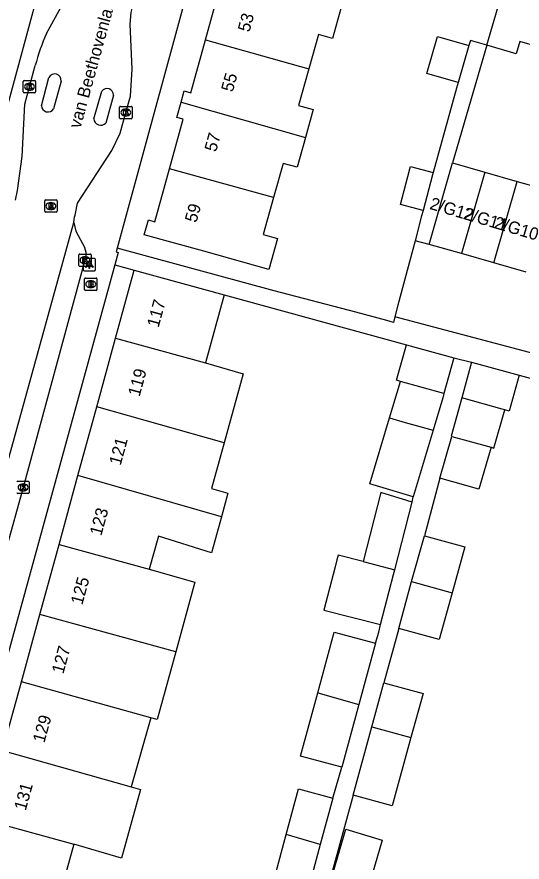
# Model space of a CAD drawing. Extents: x 159822 to 160765, y 380693 to 381634.
# Drawn here: x 160256.9 to 160297.8, y 381108.1 to 381176.6 of the extents above; entities that cross this region are included whole.
import ezdxf

# ---------------------------------------------------------------- set-up
doc = ezdxf.new("R2010")
doc.units = 0
for name, color, linetype in [('IMGEO_Brandkraan', 7, 'Continuous'), ('IMGEO_Erf', 7, 'Continuous'), ('IMGEO_Kolk', 7, 'Continuous'), ('IMGEO_Lichtpunt', 7, 'Continuous'), ('IMGEO_Openbare_ruimte_label', 7, 'Continuous'), ('IMGEO_Pand', 7, 'Continuous'), ('IMGEO_Pand_nummerreeks', 7, 'Continuous'), ('IMGEO_Rijbaan_lokaal_open', 7, 'Continuous'), ('IMGEO_Rioolput', 7, 'Continuous'), ('IMGEO_Voetpad_open', 7, 'Continuous')]:
    doc.layers.add(name, color=color, linetype=linetype)

msp = doc.modelspace()

# ---------------------------------------------------------------- linework, layer by layer
at = {"layer": 'IMGEO_Brandkraan'}
for p, q in [((160262.331, 381154.508), (160262.331, 381155.36)), ((160262.406, 381155.434), (160263.258, 381155.434)), ((160263.332, 381155.36), (160263.332, 381154.508)), ((160262.842, 381154.654), (160262.817, 381154.654)), ((160262.819, 381155.214), (160262.844, 381155.214)), ((160263.258, 381154.434), (160262.406, 381154.434))]:
    msp.add_line(p, q, dxfattribs=at)
for points in [[(160262.331, 381154.508), (160262.331, 381155.36)], [(160262.406, 381155.434), (160263.258, 381155.434)], [(160263.332, 381155.36), (160263.332, 381154.508)], [(160262.679, 381155.134), (160262.679, 381154.734), (160262.892, 381154.734)], [(160262.91, 381155.134), (160262.679, 381155.134)], [(160262.858, 381155.053), (160262.804, 381155.053), (160262.804, 381154.977)], [(160262.804, 381154.977), (160262.857, 381154.977)], [(160262.866, 381154.901), (160262.804, 381154.901), (160262.804, 381154.82)], [(160262.804, 381154.82), (160262.866, 381154.82)], [(160263.258, 381154.434), (160262.406, 381154.434)]]:
    msp.add_lwpolyline(points, dxfattribs=at)
for centre, radius, start, end in [((160262.408, 381155.358), 0.0765, 91.55205, 178.44795), ((160262.408, 381155.358), 0.0765, 91.55205, 178.44795), ((160263.256, 381155.358), 0.0765, 1.55205, 88.44795), ((160263.256, 381155.358), 0.0765, 1.55205, 88.44795), ((160262.859, 381155.015), 0.0379, 267.82845, 90.93552), ((160262.867, 381154.86), 0.0404, 269.87594, 90.50774), ((160262.898, 381154.985), 0.251, 268.66757, 293.53466), ((160262.914, 381154.989), 0.145, 59.4692, 91.53667), ((160262.939, 381155.036), 0.0922, 285.51372, 58.15012), ((160262.944, 381154.844), 0.105, 301.31148, 78.98903), ((160262.408, 381154.51), 0.0765, 181.55205, 268.44795), ((160262.408, 381154.51), 0.0765, 181.55205, 268.44795), ((160263.256, 381154.51), 0.0765, 271.55205, 358.44795), ((160263.256, 381154.51), 0.0765, 271.55205, 358.44795)]:
    msp.add_arc(centre, radius, start, end, dxfattribs=at)
for centre, major_axis, ratio, start_param, end_param in [((160262.818, 381154.934), (-0.387, 0.002), 0.722429, 4.712389, 7.853982), ((160262.843, 381154.934), (-0.39, 0.002), 0.717154, 1.570796, 4.712389)]:
    msp.add_ellipse(centre, major_axis=major_axis, ratio=ratio, start_param=start_param, end_param=end_param, dxfattribs=at)
at = {"layer": 'IMGEO_Erf'}
msp.add_lwpolyline([(160289.094, 381158.456), (160287.711, 381153.232), (160287.458, 381152.277)], dxfattribs=at)
at = {"layer": 'IMGEO_Kolk'}
for p, q in [((160257.368, 381170.509), (160257.368, 381171.361)), ((160257.443, 381171.435), (160258.295, 381171.435)), ((160257.856, 381171.215), (160257.881, 381171.215)), ((160258.369, 381171.361), (160258.369, 381170.509)), ((160258.295, 381170.435), (160257.443, 381170.435)), ((160257.879, 381170.655), (160257.854, 381170.655)), ((160265.172, 381168.415), (160265.172, 381169.267)), ((160265.247, 381169.341), (160266.099, 381169.341)), ((160265.66, 381169.121), (160265.685, 381169.121)), ((160266.173, 381169.267), (160266.173, 381168.415)), ((160266.099, 381168.341), (160265.247, 381168.341)), ((160265.683, 381168.561), (160265.658, 381168.561)), ((160261.936, 381157.379), (160262.788, 381157.379)), ((160261.861, 381156.453), (160261.861, 381157.305)), ((160262.349, 381157.159), (160262.374, 381157.159)), ((160262.862, 381157.305), (160262.862, 381156.453)), ((160262.788, 381156.379), (160261.936, 381156.379)), ((160262.372, 381156.599), (160262.347, 381156.599)), ((160256.925, 381138.975), (160257.777, 381138.975)), ((160257.851, 381138.901), (160257.851, 381138.049)), ((160257.361, 381138.195), (160257.336, 381138.195)), ((160257.338, 381138.755), (160257.363, 381138.755)), ((160257.777, 381137.975), (160256.925, 381137.975))]:
    msp.add_line(p, q, dxfattribs=at)
for points in [[(160257.368, 381170.509), (160257.368, 381171.361)], [(160257.443, 381171.435), (160258.295, 381171.435)], [(160257.689, 381171.135), (160257.812, 381171.135), (160257.812, 381170.984), (160257.942, 381171.135), (160258.106, 381171.135), (160257.96, 381170.984), (160258.113, 381170.735), (160257.961, 381170.735), (160257.876, 381170.899), (160257.812, 381170.832), (160257.812, 381170.735), (160257.689, 381170.735), (160257.689, 381171.135)], [(160258.369, 381171.361), (160258.369, 381170.509)], [(160258.295, 381170.435), (160257.443, 381170.435)], [(160265.172, 381168.415), (160265.172, 381169.267)], [(160265.247, 381169.341), (160266.099, 381169.341)], [(160265.493, 381169.041), (160265.616, 381169.041), (160265.616, 381168.89), (160265.746, 381169.041), (160265.91, 381169.041), (160265.764, 381168.89), (160265.917, 381168.641), (160265.765, 381168.641), (160265.68, 381168.805), (160265.616, 381168.738), (160265.616, 381168.641), (160265.493, 381168.641), (160265.493, 381169.041)], [(160266.173, 381169.267), (160266.173, 381168.415)], [(160266.099, 381168.341), (160265.247, 381168.341)], [(160261.936, 381157.379), (160262.788, 381157.379)], [(160261.861, 381156.453), (160261.861, 381157.305)], [(160262.182, 381157.079), (160262.305, 381157.079), (160262.305, 381156.928), (160262.435, 381157.079), (160262.599, 381157.079), (160262.453, 381156.928), (160262.606, 381156.679), (160262.454, 381156.679), (160262.369, 381156.843), (160262.305, 381156.776), (160262.305, 381156.679), (160262.182, 381156.679), (160262.182, 381157.079)], [(160262.862, 381157.305), (160262.862, 381156.453)], [(160262.788, 381156.379), (160261.936, 381156.379)], [(160256.925, 381138.975), (160257.777, 381138.975)], [(160257.851, 381138.901), (160257.851, 381138.049)], [(160257.171, 381138.675), (160257.294, 381138.675), (160257.294, 381138.524), (160257.424, 381138.675), (160257.588, 381138.675), (160257.442, 381138.524), (160257.595, 381138.275), (160257.443, 381138.275), (160257.358, 381138.439), (160257.294, 381138.372), (160257.294, 381138.275), (160257.171, 381138.275), (160257.171, 381138.675)], [(160257.777, 381137.975), (160256.925, 381137.975)]]:
    msp.add_lwpolyline(points, dxfattribs=at)
for centre, start, end in [((160257.445, 381171.359), 91.55205, 178.44795), ((160257.445, 381171.359), 91.55205, 178.44795), ((160258.293, 381171.359), 1.55205, 88.44795), ((160258.293, 381171.359), 1.55205, 88.44795), ((160257.445, 381170.511), 181.55205, 268.44795), ((160257.445, 381170.511), 181.55205, 268.44795), ((160258.293, 381170.511), 271.55205, 358.44795), ((160258.293, 381170.511), 271.55205, 358.44795), ((160265.249, 381169.265), 91.55205, 178.44795), ((160265.249, 381169.265), 91.55205, 178.44795), ((160266.097, 381169.265), 1.55205, 88.44795), ((160266.097, 381169.265), 1.55205, 88.44795), ((160265.249, 381168.417), 181.55205, 268.44795), ((160265.249, 381168.417), 181.55205, 268.44795), ((160266.097, 381168.417), 271.55205, 358.44795), ((160266.097, 381168.417), 271.55205, 358.44795), ((160261.938, 381157.303), 91.55205, 178.44795), ((160261.938, 381157.303), 91.55205, 178.44795), ((160262.786, 381157.303), 1.55205, 88.44795), ((160262.786, 381157.303), 1.55205, 88.44795), ((160261.938, 381156.455), 181.55205, 268.44795), ((160261.938, 381156.455), 181.55205, 268.44795), ((160262.786, 381156.455), 271.55205, 358.44795), ((160262.786, 381156.455), 271.55205, 358.44795), ((160256.927, 381138.899), 91.55205, 178.44795), ((160256.927, 381138.899), 91.55205, 178.44795), ((160257.775, 381138.899), 1.55205, 88.44795), ((160257.775, 381138.899), 1.55205, 88.44795), ((160256.927, 381138.051), 181.55205, 268.44795), ((160256.927, 381138.051), 181.55205, 268.44795), ((160257.775, 381138.051), 271.55205, 358.44795), ((160257.775, 381138.051), 271.55205, 358.44795)]:
    msp.add_arc(centre, 0.0765, start, end, dxfattribs=at)
for centre, major_axis, ratio, start_param, end_param in [((160257.855, 381170.935), (-0.387, 0.002), 0.722429, 4.712389, 7.853982), ((160257.88, 381170.935), (-0.39, 0.002), 0.717154, 1.570796, 4.712389), ((160265.659, 381168.841), (-0.387, 0.002), 0.722429, 4.712389, 7.853982), ((160265.684, 381168.841), (-0.39, 0.002), 0.717154, 1.570796, 4.712389), ((160262.348, 381156.879), (-0.387, 0.002), 0.722429, 4.712389, 7.853982), ((160262.373, 381156.879), (-0.39, 0.002), 0.717154, 1.570796, 4.712389), ((160257.337, 381138.475), (-0.387, 0.002), 0.722429, 4.712389, 7.853982), ((160257.362, 381138.475), (-0.39, 0.002), 0.717154, 1.570796, 4.712389)]:
    msp.add_ellipse(centre, major_axis=major_axis, ratio=ratio, start_param=start_param, end_param=end_param, dxfattribs=at)
at = {"layer": 'IMGEO_Lichtpunt'}
for p, q in [((160262.22, 381156.924), (160262.22, 381156.117)), ((160262.22, 381156.924), (160262.22, 381156.117)), ((160263.122, 381157.019), (160262.314, 381157.019)), ((160263.122, 381157.019), (160262.314, 381157.019)), ((160263.216, 381156.117), (160263.216, 381156.924)), ((160263.216, 381156.117), (160263.216, 381156.924)), ((160262.314, 381156.023), (160263.122, 381156.023)), ((160262.314, 381156.023), (160263.122, 381156.023))]:
    msp.add_line(p, q, dxfattribs=at)
for points in [[(160262.594, 381156.588), (160262.633, 381156.56), (160262.445, 381156.298), (160262.407, 381156.325), (160262.594, 381156.588)], [(160262.696, 381156.54), (160262.743, 381156.54), (160262.743, 381156.218), (160262.696, 381156.218), (160262.696, 381156.54)], [(160262.806, 381156.56), (160262.844, 381156.587), (160263.031, 381156.325), (160262.992, 381156.297), (160262.806, 381156.56)]]:
    msp.add_lwpolyline(points, dxfattribs=at)
msp.add_circle((160262.719, 381156.722), 0.0994, dxfattribs=at)
for centre, start, end in [((160262.314, 381156.924), 90, 180), ((160262.314, 381156.924), 90, 180), ((160263.122, 381156.924), 0, 90), ((160263.122, 381156.924), 0, 90), ((160262.314, 381156.117), 180, 270), ((160262.314, 381156.117), 180, 270), ((160263.122, 381156.117), 270, 0), ((160263.122, 381156.117), 270, 360)]:
    msp.add_arc(centre, 0.0946, start, end, dxfattribs=at)
at = {"layer": 'IMGEO_Pand'}
for points in [[(160294.92, 381174.292), (160296.416, 381179.471), (160297.804, 381184.274), (160299.012, 381183.926), (160298.85, 381183.365), (160302.975, 381182.173)], [(160272.116, 381174.724), (160273.212, 381178.671), (160272.659, 381178.824), (160273.01, 381180.088)], [(160283.091, 381177.26), (160282.418, 381174.835), (160281.265, 381175.155), (160280.498, 381172.393)], [(160270.154, 381169.692), (160270.405, 381170.595), (160270.929, 381170.449), (160272.116, 381174.724)], [(160272.116, 381174.724), (160280.498, 381172.393)], [(160292.592, 381171.264), (160290.041, 381172.003), (160290.911, 381175.009), (160293.463, 381174.27)], [(160300.546, 381173.74), (160297.577, 381174.597), (160297.291, 381173.607), (160294.92, 381174.292)], [(160293.463, 381174.27), (160292.592, 381171.264)], [(160280.498, 381172.393), (160279.667, 381169.399), (160280.836, 381169.075), (160280.213, 381166.829)], [(160269.208, 381164.286), (160270.321, 381168.294), (160269.806, 381168.437), (160270.154, 381169.692)], [(160270.154, 381169.692), (160280.213, 381166.829)], [(160280.213, 381166.829), (160279.539, 381164.402), (160278.407, 381164.716), (160277.639, 381161.95)], [(160277.639, 381161.95), (160276.806, 381158.949), (160277.946, 381158.632), (160277.252, 381156.136), (160271.983, 381157.599), (160267.165, 381158.936), (160267.499, 381160.14), (160268.017, 381159.996), (160269.208, 381164.286)], [(160277.639, 381161.95), (160269.208, 381164.286)], [(160289.745, 381160.917), (160287.909, 381161.403), (160288.668, 381164.276), (160288.717, 381164.46), (160290.557, 381163.973)], [(160290.236, 381158.154), (160292.116, 381164.758)], [(160292.116, 381164.758), (160294.736, 381164.012)], [(160290.557, 381163.973), (160290.506, 381163.79), (160289.745, 381160.917)], [(160294.736, 381164.012), (160292.855, 381157.408)], [(160294.736, 381164.012), (160297.356, 381163.266)], [(160295.475, 381156.662), (160297.356, 381163.266)], [(160297.356, 381163.266), (160299.976, 381162.52)], [(160292.855, 381157.408), (160290.236, 381158.154)], [(160295.475, 381156.662), (160292.855, 381157.408)], [(160298.095, 381155.916), (160295.475, 381156.662)], [(160264.844, 381150.565), (160266.354, 381156.08)], [(160266.354, 381156.08), (160273.629, 381154.081)], [(160273.629, 381154.081), (160272.114, 381148.568)], [(160263.319, 381144.997), (160264.844, 381150.565)], [(160264.844, 381150.565), (160272.114, 381148.568)], [(160287.911, 381147.061), (160287.601, 381147.147), (160288.399, 381150.03)], [(160288.399, 381150.03), (160292.226, 381148.971)], [(160272.114, 381148.568), (160275.165, 381147.678), (160273.624, 381142.072)], [(160292.226, 381148.971), (160291.428, 381146.088)], [(160293.676, 381148.627), (160292.871, 381145.72)], [(160293.676, 381148.627), (160297.519, 381147.564)], [(160297.519, 381147.564), (160296.714, 381144.656), (160296.37, 381144.751)], [(160287.023, 381144.1), (160287.911, 381147.061)], [(160291.428, 381146.088), (160287.911, 381147.061)], [(160291.428, 381146.088), (160291.339, 381145.724), (160290.555, 381143.112)], [(160292.871, 381145.72), (160292.011, 381142.614), (160292.066, 381142.599)], [(160296.37, 381144.751), (160296.142, 381144.815), (160292.871, 381145.72)], [(160261.794, 381139.428), (160263.319, 381144.997)], [(160273.624, 381142.072), (160263.319, 381144.997)], [(160295.253, 381141.723), (160295.481, 381141.66), (160296.37, 381144.751)], [(160288.934, 381137.71), (160285.422, 381138.764), (160287.023, 381144.1)], [(160287.023, 381144.1), (160288.284, 381143.733), (160290.555, 381143.112)], [(160290.555, 381143.112), (160288.934, 381137.71)], [(160291.098, 381139.23), (160292.066, 381142.599)], [(160292.066, 381142.599), (160295.253, 381141.723)], [(160273.624, 381142.072), (160272.606, 381138.37), (160273.942, 381138.003), (160273.415, 381136.085)], [(160295.253, 381141.723), (160294.274, 381138.318), (160291.098, 381139.23)], [(160260.267, 381133.853), (160261.794, 381139.428)], [(160273.415, 381136.085), (160261.794, 381139.428)], [(160288.868, 381137.286), (160286.324, 381138.064), (160284.88, 381132.459)], [(160287.454, 381131.796), (160288.868, 381137.286)], [(160273.415, 381136.085), (160272.617, 381133.182), (160268.306, 381134.517), (160267.572, 381131.846)], [(160288.821, 381130.838), (160289.855, 381134.559)], [(160289.855, 381134.559), (160293.136, 381133.648), (160292.105, 381129.935)], [(160258.712, 381128.174), (160260.267, 381133.853)], [(160260.267, 381133.853), (160267.572, 381131.846)], [(160284.88, 381132.459), (160282.865, 381132.978), (160282.765, 381132.591), (160282.62, 381132.028), (160281.72, 381128.537), (160286.31, 381127.354)], [(160284.88, 381132.459), (160287.454, 381131.796)], [(160267.572, 381131.846), (160271.264, 381130.794), (160269.713, 381125.152)], [(160286.31, 381127.354), (160287.354, 381131.409), (160287.454, 381131.796)], [(160287.769, 381127.05), (160288.821, 381130.838)], [(160288.821, 381130.838), (160292.105, 381129.935)], [(160292.105, 381129.935), (160291.05, 381126.138), (160287.769, 381127.05)], [(160257.217, 381122.713), (160258.712, 381128.174)], [(160269.713, 381125.152), (160258.712, 381128.174)], [(160281.214, 381121.839), (160282.545, 381126.753), (160285.883, 381125.849)], [(160285.883, 381125.849), (160284.54, 381120.891)], [(160269.713, 381125.152), (160268.203, 381119.657), (160267.706, 381119.799)], [(160255.692, 381117.147), (160257.217, 381122.713)], [(160267.706, 381119.799), (160257.217, 381122.713)], [(160285.597, 381119.07), (160286.579, 381122.643)], [(160286.579, 381122.643), (160289.741, 381121.774), (160288.76, 381118.201)], [(160283.16, 381115.796), (160279.822, 381116.7), (160281.214, 381121.839)], [(160281.214, 381121.839), (160284.54, 381120.891)], [(160284.54, 381120.891), (160283.16, 381115.796)], [(160267.706, 381119.799), (160266.114, 381114.212)], [(160284.075, 381113.535), (160285.597, 381119.07)], [(160285.597, 381119.07), (160288.76, 381118.201)], [(160288.76, 381118.201), (160287.238, 381112.665), (160284.075, 381113.535)], [(160255.692, 381117.147), (160266.114, 381114.212)], [(160266.114, 381114.212), (160266.858, 381113.99), (160265.329, 381108.426), (160261.452, 381109.574)], [(160278.668, 381110.352), (160279.656, 381114.043), (160282.427, 381113.302)], [(160282.427, 381113.302), (160281.418, 381109.532)], [(160254.167, 381111.576), (160261.452, 381109.574)], [(160280.334, 381105.481), (160277.563, 381106.222), (160278.668, 381110.352)], [(160281.418, 381109.532), (160278.668, 381110.352)], [(160282.468, 381107.283), (160283.5, 381110.775), (160286.436, 381109.907), (160285.421, 381106.472)], [(160261.452, 381109.574), (160259.919, 381103.997)], [(160281.418, 381109.532), (160280.334, 381105.481)]]:
    msp.add_lwpolyline(points, dxfattribs=at)
at = {"layer": 'IMGEO_Rijbaan_lokaal_open'}
for points in [[(160259.252, 381175.251), (160261.164, 381178.762), (160261.251, 381178.934), (160261.325, 381179.127), (160261.397, 381179.408)], [(160261.458, 381159.935), (160261.475, 381160.166), (160261.515, 381160.362), (160261.575, 381160.539), (160261.771, 381161.504), (160264.535, 381165.771), (160265.212, 381167.176), (160265.672, 381168.841), (160266.042, 381170.167), (160266.18, 381172.344), (160266.032, 381176.002), (160266.094, 381176.937), (160266.359, 381177.913)], [(160256.732, 381161.736), (160256.885, 381162.535), (160257.281, 381165.283), (160257.484, 381169.51), (160257.87, 381170.934), (160258.337, 381172.644)], [(160258.839, 381169.387), (160259.448, 381171.674)], [(160260.427, 381171.373), (160259.808, 381169.147)], [(160263.084, 381168.332), (160263.72, 381170.567)], [(160264.683, 381170.259), (160264.04, 381167.99)], [(160249.786, 381117.875), (160250.096, 381118.836), (160261.458, 381159.935)]]:
    msp.add_lwpolyline(points, dxfattribs=at)
for centre, radius, start, end in [((160274.673, 381168.374), 16.885, 155.96706, 165.35302), ((160259.914, 381171.448), 0.518, 351.65916, 154.16006), ((160264.147, 381170.242), 0.536, 1.81627, 142.71166), ((160259.357, 381169.402), 0.518, 181.67909, 330.49898), ((160263.633, 381168.36), 0.55, 182.8952, 317.73641)]:
    msp.add_arc(centre, radius, start, end, dxfattribs=at)
at = {"layer": 'IMGEO_Rioolput'}
for p, q in [((160259.101, 381160.839), (160259.101, 381161.691)), ((160259.176, 381161.765), (160260.028, 381161.765)), ((160259.589, 381161.545), (160259.614, 381161.545)), ((160260.102, 381161.691), (160260.102, 381160.839)), ((160259.612, 381160.985), (160259.587, 381160.985)), ((160260.028, 381160.765), (160259.176, 381160.765))]:
    msp.add_line(p, q, dxfattribs=at)
for points in [[(160259.101, 381160.839), (160259.101, 381161.691)], [(160259.176, 381161.765), (160260.028, 381161.765)], [(160259.69, 381161.463), (160259.438, 381161.465), (160259.438, 381161.065)], [(160260.102, 381161.691), (160260.102, 381160.839)], [(160259.438, 381161.065), (160259.562, 381161.065), (160259.562, 381161.227), (160259.573, 381161.227)], [(160259.616, 381161.384), (160259.562, 381161.384), (160259.562, 381161.303)], [(160259.562, 381161.303), (160259.614, 381161.303)], [(160259.62, 381161.198), (160259.691, 381161.065), (160259.831, 381161.065), (160259.766, 381161.191)], [(160260.028, 381160.765), (160259.176, 381160.765)]]:
    msp.add_lwpolyline(points, dxfattribs=at)
for centre, radius, start, end in [((160259.178, 381161.689), 0.0765, 91.55205, 178.44795), ((160259.178, 381161.689), 0.0765, 91.55205, 178.44795), ((160259.689, 381161.353), 0.109, 350.36119, 89.41601), ((160260.026, 381161.689), 0.0765, 1.55205, 88.44795), ((160260.026, 381161.689), 0.0765, 1.55205, 88.44795), ((160259.178, 381160.841), 0.0765, 181.55205, 268.44795), ((160259.178, 381160.841), 0.0765, 181.55205, 268.44795), ((160259.572, 381161.174), 0.0533, 26.02933, 88.69889), ((160259.598, 381161.492), 0.19, 274.7715, 282.96867), ((160259.622, 381161.288), 0.0964, 77.00612, 93.18647), ((160259.636, 381161.345), 0.0378, 276.66336, 79.67722), ((160259.687, 381161.353), 0.112, 277.58423, 350.98172), ((160259.671, 381161.138), 0.108, 29.51342, 73.79051), ((160260.026, 381160.841), 0.0765, 271.55205, 358.44795), ((160260.026, 381160.841), 0.0765, 271.55205, 358.44795)]:
    msp.add_arc(centre, radius, start, end, dxfattribs=at)
for centre, major_axis, ratio, start_param, end_param in [((160259.588, 381161.265), (-0.387, 0.002), 0.722429, 4.712389, 7.853982), ((160259.613, 381161.265), (-0.39, 0.002), 0.717154, 1.570796, 4.712389)]:
    msp.add_ellipse(centre, major_axis=major_axis, ratio=ratio, start_param=start_param, end_param=end_param, dxfattribs=at)
at = {"layer": 'IMGEO_Voetpad_open'}
for points in [[(160266.993, 381208.842), (160264.718, 381201.384), (160255.658, 381167.83), (160255.528, 381167.35)], [(160274.082, 381191.318), (160264.96, 381157.861)], [(160294.92, 381174.292), (160293.581, 381174.679), (160293.463, 381174.27)], [(160294.92, 381174.292), (160292.116, 381164.758)], [(160292.592, 381171.264), (160292.46, 381170.81), (160290.557, 381163.973)], [(160289.745, 381160.917), (160289.63, 381160.481), (160289.094, 381158.456)], [(160261.458, 381159.935), (160261.617, 381159.24), (160262.349, 381157.883)], [(160290.236, 381158.154), (160289.094, 381158.456)], [(160264.96, 381157.861), (160264.876, 381157.554), (160265.047, 381157.506), (160264.775, 381156.514)], [(160287.458, 381152.277), (160287.341, 381151.835), (160286.809, 381151.98), (160284.311, 381152.663), (160277.691, 381154.39), (160264.96, 381157.861)], [(160262.439, 381157.121), (160262.361, 381156.88), (160257.35, 381138.475), (160254.566, 381128.524), (160252.627, 381121.537)], [(160264.775, 381156.514), (160249.46, 381100.752)], [(160264.775, 381156.514), (160266.354, 381156.08)], [(160273.629, 381154.081), (160288.399, 381150.03)], [(160323.338, 381142.779), (160287.458, 381152.277)], [(160292.226, 381148.971), (160293.676, 381148.627)], [(160297.519, 381147.564), (160312.711, 381143.413)], [(160291.098, 381139.23), (160289.855, 381134.559)], [(160288.868, 381137.286), (160288.934, 381137.71)], [(160285.883, 381125.849), (160286.155, 381126.754), (160286.31, 381127.354)], [(160287.769, 381127.05), (160286.579, 381122.643)], [(160282.427, 381113.302), (160283.16, 381115.796)], [(160284.075, 381113.535), (160281.465, 381103.982), (160281.49, 381103.975)]]:
    msp.add_lwpolyline(points, dxfattribs=at)
msp.add_arc((160261.254, 381157.367), 1.211, 348.26161, 25.21042, dxfattribs=at)

# ---------------------------------------------------------------- texts
at = {"layer": 'IMGEO_Openbare_ruimte_label'}
msp.add_text('van Beethovenlaan', height=1, rotation=74.62927, dxfattribs=at).set_placement((160261.992, 381167.497))
at = {"layer": 'IMGEO_Pand_nummerreeks'}
for s, rotation, p in [('53', 74.46817, (160275.674, 381175.295)), ('55', 74.46817, (160274.326, 381170.446)), ('57', 74.46817, (160272.978, 381165.596)), ('2/G12', 343.47613, (160290.217, 381161.042)), ('59', 74.4823, (160271.385, 381159.865)), ('2/G11', 343.47613, (160292.933, 381160.236)), ('2/G10', 343.47613, (160295.435, 381159.494)), ('117', 74.63418, (160268.32, 381151.369)), ('119', 74.63418, (160266.783, 381145.775)), ('121', 74.63418, (160265.25, 381140.202)), ('123', 74.63418, (160263.683, 381134.498)), ('125', 74.63418, (160262.146, 381128.904)), ('127', 74.63418, (160260.609, 381123.311)), ('129', 74.63418, (160259.072, 381117.717)), ('131', 74.63418, (160257.564, 381112.233))]:
    msp.add_text(s, height=1, rotation=rotation, dxfattribs=at).set_placement(p)

doc.saveas('drawing.dxf')
